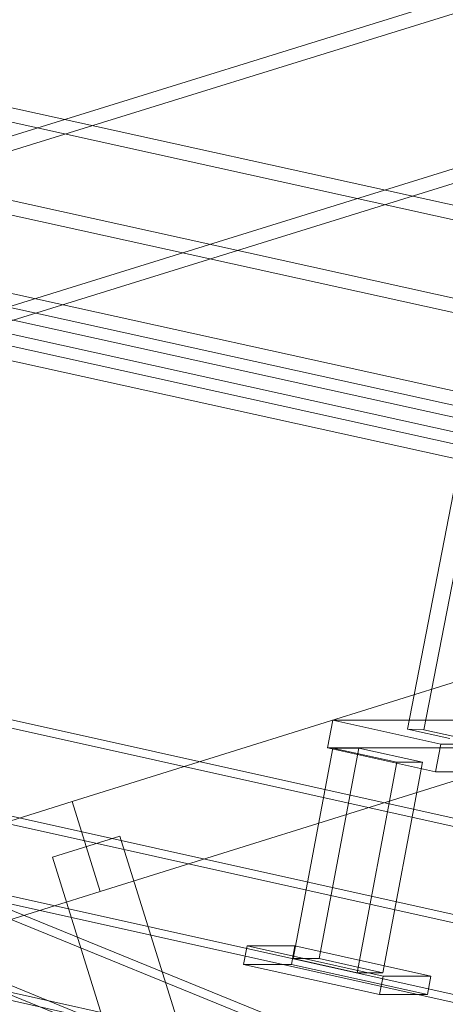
# Model space of a CAD drawing. Header units: millimetres. Extents: x -4738 to 65662, y -68080 to 6847.
# Tile 839 of 1056: x 20463 to 20643, y 1870 to 2287. Entities that reach past the tile are written whole.
import ezdxf

# ---------------------------------------------------------------- set-up
doc = ezdxf.new("R2010")
doc.units = ezdxf.units.MM
for name, color, linetype, lineweight in [('COTAS_P', 1, 'Continuous', 0), ('lateral_C02', 7, 'Continuous', 0), ('lateral_C10', 7, 'Continuous', 0)]:
    doc.layers.add(name, color=color, linetype=linetype, lineweight=lineweight)
doc.dimstyles.new('R19_100', dxfattribs={"dimtxt": 250, "dimasz": 150, "dimexe": 150, "dimexo": 80, "dimgap": 100, "dimtad": 1, "dimtih": 1, "dimtoh": 1, "dimdsep": 46, "dimcen": 0.09, "dimadec": 0, "dimazin": 0, "dimtfac": 1, "dimtdec": 4, "dimtofl": 0, "dimtmove": 0, "dimatfit": 3, "dimfxl": 1, "dimtolj": 1, "dimtzin": 0, "dimarcsym": 0})

# ---------------------------------------------------------------- blocks, each defined once
blk = doc.blocks.new('DIM_R30_4')
at = {"layer": 'COTAS_P'}
for p, q in [((15248.37, 1279.09), (24311.82, 4109.09)), ((24311.82, 4109.09), (24155.23, 4107.34)), ((24311.82, 4109.09), (24182.05, 4021.43)), ((24580.07, 3250), (24311.82, 4109.09)), ((15248.37, 1279.09), (15378.14, 1366.76)), ((15248.37, 1279.09), (15404.97, 1280.85)), ((15516.62, 420), (15248.37, 1279.09))]:
    blk.add_line(p, q, dxfattribs=at)
blk.add_text('9495 P', height=250, rotation=17.3406, dxfattribs=at).set_placement((19750.29, 2789.55))

msp = doc.modelspace()

# ---------------------------------------------------------------- linework, layer by layer
at = {"layer": 'lateral_C02'}
for p, q in [((21032.6, 2415.788), (20096.643, 2125.293)), ((20098.422, 2119.563), (21034.379, 2410.057)), ((20117.046, 2059.557), (21053.003, 2350.052)), ((21054.781, 2344.322), (20118.824, 2053.827)), ((20484.747, 1955.55), (21630.207, 2313.212)), ((20496.669, 1917.368), (21642.129, 2275.03)), ((19339.287, 1597.888), (20484.747, 1955.55)), ((20484.747, 1955.55), (20496.669, 1917.368)), ((20505.026, 1940.93), (20476.39, 1931.988)), ((20505.026, 1940.93), (20561.656, 1759.565)), ((20533.02, 1750.624), (20476.39, 1931.988)), ((19351.209, 1559.706), (20496.669, 1917.368))]:
    msp.add_line(p, q, dxfattribs=at)
at = {"layer": 'lateral_C10'}
for p, q in [((20726.321, 2151.434), (20185.064, 2270.812)), ((20363.478, 2270.812), (20904.735, 2151.434)), ((20183.965, 2264.932), (20725.222, 2145.554)), ((20903.637, 2145.554), (20362.38, 2264.932)), ((20752.125, 2083.981), (20210.868, 2203.359)), ((20802.922, 2083.981), (20261.665, 2203.359)), ((20853.72, 2083.981), (20312.463, 2203.359)), ((20209.769, 2197.479), (20751.026, 2078.101)), ((20260.567, 2197.479), (20801.824, 2078.101)), ((20311.364, 2197.479), (20852.621, 2078.101)), ((20665.533, 2184.723), (20627.02, 1986.222)), ((20634.005, 1985.973), (20672.519, 2184.474)), ((19705.47, 2079.505), (20787.642, 1838.932)), ((20803.272, 1838.932), (19721.1, 2079.505)), ((20041.514, 2079.505), (21123.686, 1838.932)), ((21139.316, 1838.932), (20057.144, 2079.505)), ((20045.604, 2073.955), (21092.713, 1647.24)), ((21102.482, 1647.24), (20055.372, 2073.955)), ((21083.014, 1619.151), (20035.905, 2045.867)), ((21092.783, 1619.151), (20045.674, 2045.867)), ((20780.26, 1799.744), (19698.089, 2040.317)), ((20795.89, 1799.744), (19713.719, 2040.317)), ((21116.304, 1799.744), (20034.133, 2040.317)), ((21131.934, 1799.744), (20049.763, 2040.317)), ((20595.318, 1990.122), (20593.104, 1978.366)), ((20927.455, 1990.122), (20595.318, 1990.122)), ((20595.318, 1990.122), (20641.13, 1979.938)), ((20627.02, 1986.222), (20634.005, 1985.973)), ((20645.056, 1982.213), (20627.02, 1986.222)), ((20634.005, 1985.973), (20652.041, 1981.963)), ((20638.916, 1968.181), (20641.13, 1979.938)), ((20641.13, 1979.938), (20973.267, 1979.938)), ((20595.427, 1978.24), (20578.615, 1888.983)), ((20589.556, 1888.983), (20606.368, 1978.24)), ((20638.916, 1968.181), (20593.104, 1978.366)), ((20593.104, 1978.366), (20925.24, 1978.366)), ((20606.368, 1978.24), (20595.427, 1978.24)), ((20595.427, 1978.24), (20622.482, 1972.226)), ((20633.423, 1972.226), (20606.368, 1978.24)), ((20605.669, 1882.969), (20622.482, 1972.226)), ((20633.423, 1972.226), (20616.61, 1882.969)), ((20622.482, 1972.226), (20633.423, 1972.226)), ((20971.052, 1968.181), (20638.916, 1968.181)), ((20558.964, 1894.351), (20557.488, 1886.513)), ((20579.283, 1894.351), (20558.964, 1894.351)), ((20558.964, 1894.351), (20616.68, 1881.52)), ((20577.807, 1886.513), (20579.283, 1894.351)), ((20636.999, 1881.52), (20579.283, 1894.351)), ((20605.669, 1882.969), (20578.615, 1888.983)), ((20578.615, 1888.983), (20589.556, 1888.983)), ((20589.556, 1888.983), (20616.61, 1882.969)), ((20615.203, 1873.683), (20557.488, 1886.513)), ((20557.488, 1886.513), (20577.807, 1886.513)), ((20577.807, 1886.513), (20635.522, 1873.683)), ((20616.61, 1882.969), (20605.669, 1882.969)), ((20615.203, 1873.683), (20616.68, 1881.52)), ((20616.68, 1881.52), (20636.999, 1881.52)), ((20636.999, 1881.52), (20635.522, 1873.683)), ((20635.522, 1873.683), (20615.203, 1873.683))]:
    msp.add_line(p, q, dxfattribs=at)

# ---------------------------------------------------------------- dimensions: what is measured, and where the dimension line sits
at = {"layer": 'COTAS_P'}
dim = msp.add_aligned_dim(p1=(15516.618, 420), p2=(24580.067, 3250), distance=900, text='<> P', dimstyle='R19_100', dxfattribs=at)
dim.commit()
dim.dimension.update_dxf_attribs({"geometry": 'DIM_R30_4', "text_midpoint": (19780.096, 2694.095)})

doc.saveas('drawing.dxf')
